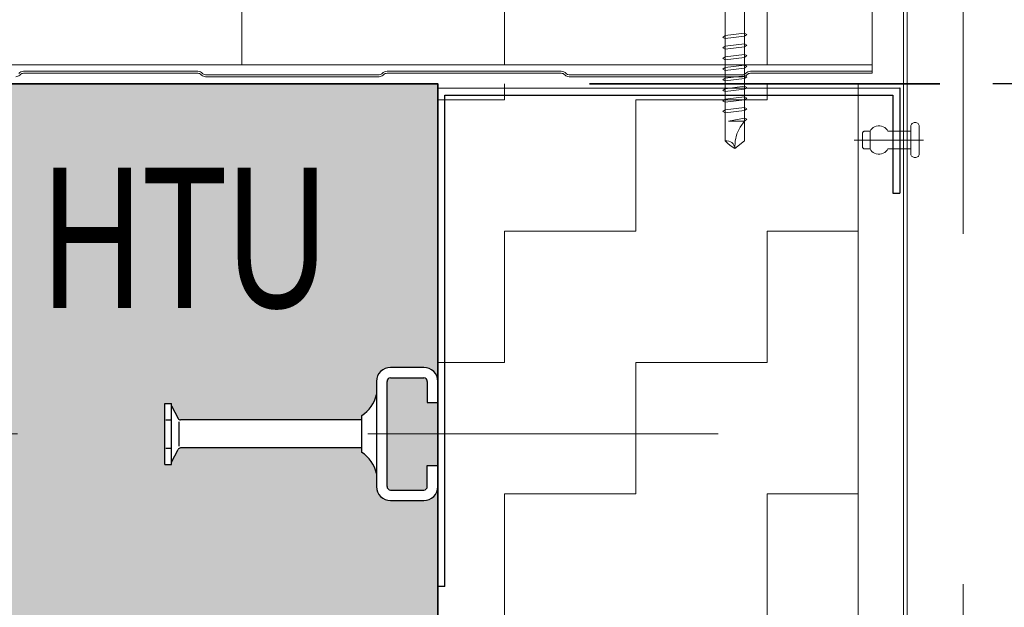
# Model space of a CAD drawing. Header units: metres. Extents: x 1314 to 1415, y -87 to -52.
# Tile 479 of 656: x 1403.787 to 1404.068, y -73.645 to -73.477. Entities that reach past the tile are written whole.
import ezdxf

# ---------------------------------------------------------------- set-up
doc = ezdxf.new("R2010")
doc.units = ezdxf.units.M
doc.header["$PDMODE"] = 65
for name, pattern in [('AUSGEZOGEN', [0]), ('GETRENNT2_S10', [0.045, 0.02, -0.01, 0, -0.005, 0, -0.01]), ('PUNKT2_S9', [0.0015, 0, -0.0015]), ('STRICHPUNKT2_S5', [0.49999999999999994, 0.35, -0.05, 0.05, -0.05])]:
    doc.linetypes.add(name, pattern=pattern)
doc.layers.add('XR$9$_42143', color=7, linetype='Continuous')
doc.layers.add('XR$9$_42154', color=7, linetype='Continuous')
for name, color, linetype, lineweight in [('XR$9$Achsen', 4, 'AUSGEZOGEN', 13), ('XR$9$Maßlinie 1_50', 7, 'AUSGEZOGEN', 25), ('XR$9$Muster', 4, 'AUSGEZOGEN', 13), ('XR$9$Möblierung', 4, 'AUSGEZOGEN', 13), ('XR$9$Text 1_100', 3, 'AUSGEZOGEN', 18), ('XR$9$Wand', 1, 'AUSGEZOGEN', 50), ('XR$9$Wand Mauerwerk nt', 7, 'AUSGEZOGEN', 25), ('XR$9$Wand Mauerwerk tr_1', 42, 'AUSGEZOGEN', 18)]:
    doc.layers.add(name, color=color, linetype=linetype, lineweight=lineweight)
doc.styles.add('ARIAL', font='arial.ttf')
doc.dimstyles.new('DIMSTYLE_28', dxfattribs={"dimtxt": 0.04, "dimasz": 0.03, "dimexe": 0, "dimexo": 1e-06, "dimgap": 0.02, "dimtad": 2, "dimdec": 1, "dimlfac": 100, "dimrnd": 0.5, "dimzin": 4, "dimdsep": 46, "dimtxsty": 'ARIAL', "dimblk1": 'ALL_ML_KREIS', "dimblk2": 'ALL_ML_KREIS', "dimsah": 1, "dimcen": 0, "dimse1": 1, "dimse2": 1, "dimclrd": 7, "dimclre": 7, "dimclrt": 7, "dimadec": 0, "dimazin": 0, "dimtfac": 1, "dimtdec": 0, "dimtix": 1, "dimtmove": 2, "dimatfit": 3, "dimfxl": 0, "dimtzin": 0, "dimlwd": 0, "dimlwe": 25, "dimarcsym": 0})
doc.dimstyles.new('DIMSTYLE_29', dxfattribs={"dimtxt": 0.04, "dimasz": 0.03, "dimexe": 0, "dimexo": 1e-06, "dimgap": 0.02, "dimtad": 2, "dimdec": 1, "dimlfac": 100, "dimrnd": 0.5, "dimzin": 4, "dimdsep": 46, "dimtxsty": 'ARIAL', "dimblk1": 'ALL_ML_KREIS', "dimblk2": 'ALL_ML_KREIS', "dimsah": 1, "dimcen": 0, "dimse1": 1, "dimse2": 1, "dimclrd": 7, "dimclre": 7, "dimclrt": 7, "dimadec": 0, "dimazin": 0, "dimtfac": 1, "dimtdec": 0, "dimtix": 1, "dimtmove": 2, "dimatfit": 3, "dimfxl": 0, "dimtvp": 1.2, "dimtzin": 0, "dimlwd": 0, "dimlwe": 25, "dimarcsym": 0})
pattern_1 = [(90.00000000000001, (-0.07500000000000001, 0.07499999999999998), (-0.03750000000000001, 0.03749999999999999), [0.0375, -0.0375]), (180, (-0.07500000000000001, 0.07499999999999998), (-0.03750000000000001, -0.03749999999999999), [0.0375, -0.0375])]

# ---------------------------------------------------------------- blocks, each defined once
blk = doc.blocks.new('COMPLEXOBJECT_62')
at = {"layer": 'XR$9$_42143', "color": 7, "linetype": 'AUSGEZOGEN', "lineweight": 13, "transparency": 33554687}
for p, q in [((1404.039956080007, -73.3256051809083), (1404.039956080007, -73.8926048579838)), ((1404.038957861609, -73.32660711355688), (1404.038957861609, -73.89160653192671))]:
    blk.add_line(p, q, dxfattribs=at)
blk = doc.blocks.new('COMPLEXOBJECT_63')
at = {"color": 7, "linetype": 'AUSGEZOGEN', "lineweight": 25, "transparency": 33554687}
for p, q in [((1403.905967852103, -73.49658483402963), (1404.037871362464, -73.4965828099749)), ((1403.905967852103, -73.63889210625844), (1403.905967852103, -73.49658483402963)), ((1404.037871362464, -73.4965828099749), (1404.037871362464, -73.52658308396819)), ((1403.907964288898, -73.49858509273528), (1404.035871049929, -73.49858306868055)), ((1403.907964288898, -73.63889210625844), (1403.907964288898, -73.49858509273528)), ((1404.035871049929, -73.49858306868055), (1404.035871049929, -73.52658308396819)), ((1404.035871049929, -73.52658308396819), (1404.037871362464, -73.52658308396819)), ((1403.907964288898, -73.63889210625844), (1403.905967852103, -73.63889210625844))]:
    blk.add_line(p, q, dxfattribs=at)
at = {"color": 7, "linetype": 'AUSGEZOGEN', "lineweight": 18, "transparency": 33554687}
for p, q in [((1403.905967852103, -73.62536663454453), (1403.905967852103, -73.56536608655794)), ((1403.905967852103, -73.56536608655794), (1403.905967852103, -73.62536663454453))]:
    blk.add_line(p, q, dxfattribs=at)
at = {"transparency": 33554687}
for p, q in [((1403.905967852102, -73.58036920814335), (1403.905967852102, -73.58636920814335)), ((1403.905967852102, -73.61036920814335), (1403.905967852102, -73.60436920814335))]:
    blk.add_line(p, q, dxfattribs=at)
blk = doc.blocks.new('ALL_ML_KREIS')
at = {"color": 0, "linetype": 'ByBlock', "lineweight": -2}
for p, q in [((0, -0.5), (0, 0.5)), ((-1, 0), (0.5, 0))]:
    blk.add_line(p, q, dxfattribs=at)
blk.add_circle((0, 0), 0.15, dxfattribs=at)
blk = doc.blocks.new('*D608')
at = {"layer": 'DEFPOINTS', "color": 7, "linetype": 'AUSGEZOGEN', "lineweight": 25, "transparency": 33554687}
for p in [(1403.205967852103, -73.23214456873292), (1403.905967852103, -73.54836920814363), (1403.205967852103, -73.78836920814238)]:
    blk.add_point(p, dxfattribs=at)
at = {"layer": 'XR$9$Maßlinie 1_50', "color": 7, "linetype": 'AUSGEZOGEN', "lineweight": -2, "transparency": 33554687}
blk.add_line((1403.205967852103, -73.23214456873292), (1403.905967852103, -73.23214456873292), dxfattribs=at)
at = {"layer": 'XR$9$Maßlinie 1_50', "color": 7, "linetype": 'AUSGEZOGEN', "lineweight": 25, "transparency": 33554687, "xscale": 0.03, "yscale": 0.03, "zscale": 0.03, "rotation": 180}
blk.add_blockref('ALL_ML_KREIS', (1403.205967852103, -73.23214456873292), dxfattribs=at)
at = {"layer": 'XR$9$Maßlinie 1_50', "color": 7, "linetype": 'AUSGEZOGEN', "lineweight": 25, "transparency": 33554687, "xscale": 0.03, "yscale": 0.03, "zscale": 0.03}
blk.add_blockref('ALL_ML_KREIS', (1403.905967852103, -73.23214456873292), dxfattribs=at)
at = {"layer": 'XR$9$Maßlinie 1_50', "color": 7, "linetype": 'AUSGEZOGEN', "lineweight": 25, "transparency": 33554687, "insert": (1403.554227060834, -73.20146244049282), "char_height": 0.04, "width": 0.16, "attachment_point": 5, "style": 'ARIAL'}
blk.add_mtext('\\A1;{\\A1;{70\\H0.026400;\\S^ ;}}', dxfattribs=at)
blk = doc.blocks.new('*D609')
at = {"layer": 'DEFPOINTS', "color": 7, "linetype": 'AUSGEZOGEN', "lineweight": 25, "transparency": 33554687}
for p in [(1403.905967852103, -73.23214456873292), (1404.029956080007, -73.4401409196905), (1403.905967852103, -73.54836920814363)]:
    blk.add_point(p, dxfattribs=at)
at = {"layer": 'XR$9$Maßlinie 1_50', "color": 7, "linetype": 'AUSGEZOGEN', "lineweight": -2, "transparency": 33554687}
blk.add_line((1403.905967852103, -73.23214456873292), (1404.029956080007, -73.23214456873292), dxfattribs=at)
at = {"layer": 'XR$9$Maßlinie 1_50', "color": 7, "linetype": 'AUSGEZOGEN', "lineweight": 25, "transparency": 33554687, "xscale": 0.03, "yscale": 0.03, "zscale": 0.03, "rotation": 180}
blk.add_blockref('ALL_ML_KREIS', (1403.905967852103, -73.23214456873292), dxfattribs=at)
at = {"layer": 'XR$9$Maßlinie 1_50', "color": 7, "linetype": 'AUSGEZOGEN', "lineweight": 25, "transparency": 33554687, "xscale": 0.03, "yscale": 0.03, "zscale": 0.03}
blk.add_blockref('ALL_ML_KREIS', (1404.029956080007, -73.23214456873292), dxfattribs=at)
at = {"layer": 'XR$9$Maßlinie 1_50', "color": 7, "linetype": 'AUSGEZOGEN', "lineweight": 25, "transparency": 33554687, "insert": (1403.984232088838, -73.20214456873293), "char_height": 0.04, "width": 0.16, "attachment_point": 5, "style": 'ARIAL'}
blk.add_mtext('\\A1;{\\A1;{12\\H0.026400;\\S5^ ;}}', dxfattribs=at)
blk = doc.blocks.new('*D610')
at = {"layer": 'DEFPOINTS', "color": 7, "linetype": 'AUSGEZOGEN', "lineweight": 25, "transparency": 33554687}
for p in [(1404.029956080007, -73.49536920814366), (1404.194777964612, -73.89536920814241), (1404.297188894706, -73.89536920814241)]:
    blk.add_point(p, dxfattribs=at)
at = {"layer": 'XR$9$Maßlinie 1_50', "color": 7, "linetype": 'AUSGEZOGEN', "lineweight": -2, "transparency": 33554687}
blk.add_line((1404.297188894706, -73.89536920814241), (1404.297188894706, -73.49536920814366), dxfattribs=at)
at = {"layer": 'XR$9$Maßlinie 1_50', "color": 7, "linetype": 'AUSGEZOGEN', "lineweight": 25, "transparency": 33554687, "xscale": 0.03, "yscale": 0.03, "zscale": 0.03}
for p, rotation in [((1404.297188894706, -73.49536920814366), 90), ((1404.297188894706, -73.89536920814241), 270)]:
    blk.add_blockref('ALL_ML_KREIS', p, dxfattribs=dict(at, rotation=rotation))
at = {"layer": 'XR$9$Maßlinie 1_50', "color": 7, "linetype": 'AUSGEZOGEN', "lineweight": 25, "transparency": 33554687, "insert": (1404.266506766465, -73.69710999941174), "char_height": 0.04, "width": 0.16, "attachment_point": 5, "rotation": 90, "style": 'ARIAL'}
blk.add_mtext('\\A1;{\\A1;{40\\H0.026400;\\S^ ;}}', dxfattribs=at)
blk = doc.blocks.new('*D611')
at = {"layer": 'DEFPOINTS', "color": 7, "linetype": 'AUSGEZOGEN', "lineweight": 25, "transparency": 33554687}
for p in [(1403.911422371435, -73.34536920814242), (1404.029956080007, -73.49536920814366), (1404.297188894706, -73.49536920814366)]:
    blk.add_point(p, dxfattribs=at)
at = {"layer": 'XR$9$Maßlinie 1_50', "color": 7, "linetype": 'AUSGEZOGEN', "lineweight": -2, "transparency": 33554687}
blk.add_line((1404.297188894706, -73.49536920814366), (1404.297188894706, -73.34536920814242), dxfattribs=at)
at = {"layer": 'XR$9$Maßlinie 1_50', "color": 7, "linetype": 'AUSGEZOGEN', "lineweight": 25, "transparency": 33554687, "xscale": 0.03, "yscale": 0.03, "zscale": 0.03}
for p, rotation in [((1404.297188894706, -73.34536920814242), 90), ((1404.297188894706, -73.49536920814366), 270)]:
    blk.add_blockref('ALL_ML_KREIS', p, dxfattribs=dict(at, rotation=rotation))
at = {"layer": 'XR$9$Maßlinie 1_50', "color": 7, "linetype": 'AUSGEZOGEN', "lineweight": 25, "transparency": 33554687, "insert": (1404.266506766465, -73.42232828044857), "char_height": 0.04, "width": 0.16, "attachment_point": 5, "rotation": 90, "style": 'ARIAL'}
blk.add_mtext('\\A1;{\\A1;{15\\H0.026400;\\S^ ;}}', dxfattribs=at)
blk = doc.blocks.new('*D628')
at = {"layer": 'DEFPOINTS', "color": 7, "linetype": 'AUSGEZOGEN', "lineweight": 25, "transparency": 33554687}
for p in [(1403.205967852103, -73.11664860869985), (1403.905967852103, -73.54836920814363), (1403.205967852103, -73.82481079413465)]:
    blk.add_point(p, dxfattribs=at)
at = {"layer": 'XR$9$Maßlinie 1_50', "color": 7, "linetype": 'AUSGEZOGEN', "lineweight": -2, "transparency": 33554687}
blk.add_line((1403.205967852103, -73.11664860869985), (1403.905967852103, -73.11664860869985), dxfattribs=at)
at = {"layer": 'XR$9$Maßlinie 1_50', "color": 7, "linetype": 'AUSGEZOGEN', "lineweight": 25, "transparency": 33554687, "xscale": 0.03, "yscale": 0.03, "zscale": 0.03, "rotation": 180}
blk.add_blockref('ALL_ML_KREIS', (1403.205967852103, -73.11664860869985), dxfattribs=at)
at = {"layer": 'XR$9$Maßlinie 1_50', "color": 7, "linetype": 'AUSGEZOGEN', "lineweight": 25, "transparency": 33554687, "xscale": 0.03, "yscale": 0.03, "zscale": 0.03}
blk.add_blockref('ALL_ML_KREIS', (1403.905967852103, -73.11664860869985), dxfattribs=at)
at = {"layer": 'XR$9$Maßlinie 1_50', "color": 7, "linetype": 'AUSGEZOGEN', "lineweight": 25, "transparency": 33554687, "insert": (1403.554227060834, -73.08596648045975), "char_height": 0.04, "width": 0.16, "attachment_point": 5, "style": 'ARIAL'}
blk.add_mtext('\\A1;{\\A1;{70\\H0.026400;\\S^ ;}}', dxfattribs=at)
blk = doc.blocks.new('*D629')
at = {"layer": 'DEFPOINTS', "color": 7, "linetype": 'AUSGEZOGEN', "lineweight": 25, "transparency": 33554687}
for p in [(1403.905967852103, -73.11664860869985), (1403.905967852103, -73.54836920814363), (1404.029956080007, -73.77836920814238)]:
    blk.add_point(p, dxfattribs=at)
at = {"layer": 'XR$9$Maßlinie 1_50', "color": 7, "linetype": 'AUSGEZOGEN', "lineweight": -2, "transparency": 33554687}
blk.add_line((1403.905967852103, -73.11664860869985), (1404.029956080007, -73.11664860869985), dxfattribs=at)
at = {"layer": 'XR$9$Maßlinie 1_50', "color": 7, "linetype": 'AUSGEZOGEN', "lineweight": 25, "transparency": 33554687, "xscale": 0.03, "yscale": 0.03, "zscale": 0.03, "rotation": 180}
blk.add_blockref('ALL_ML_KREIS', (1403.905967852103, -73.11664860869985), dxfattribs=at)
at = {"layer": 'XR$9$Maßlinie 1_50', "color": 7, "linetype": 'AUSGEZOGEN', "lineweight": 25, "transparency": 33554687, "xscale": 0.03, "yscale": 0.03, "zscale": 0.03}
blk.add_blockref('ALL_ML_KREIS', (1404.029956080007, -73.11664860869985), dxfattribs=at)
at = {"layer": 'XR$9$Maßlinie 1_50', "color": 7, "linetype": 'AUSGEZOGEN', "lineweight": 25, "transparency": 33554687, "insert": (1403.984232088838, -73.08664860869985), "char_height": 0.04, "width": 0.16, "attachment_point": 5, "style": 'ARIAL'}
blk.add_mtext('\\A1;{\\A1;{12\\H0.026400;\\S5^ ;}}', dxfattribs=at)
blk = doc.blocks.new('*D630')
at = {"layer": 'DEFPOINTS', "color": 7, "linetype": 'AUSGEZOGEN', "lineweight": 25, "transparency": 33554687}
for p in [(1404.029956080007, -73.11664860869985), (1404.029956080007, -73.77836920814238), (1404.055967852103, -73.90131665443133)]:
    blk.add_point(p, dxfattribs=at)
at = {"layer": 'XR$9$Maßlinie 1_50', "color": 7, "linetype": 'AUSGEZOGEN', "lineweight": -2, "transparency": 33554687}
blk.add_line((1404.029956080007, -73.11664860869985), (1404.055967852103, -73.11664860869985), dxfattribs=at)
at = {"layer": 'XR$9$Maßlinie 1_50', "color": 7, "linetype": 'AUSGEZOGEN', "lineweight": 25, "transparency": 33554687, "xscale": 0.03, "yscale": 0.03, "zscale": 0.03, "rotation": 180}
blk.add_blockref('ALL_ML_KREIS', (1404.029956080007, -73.11664860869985), dxfattribs=at)
at = {"layer": 'XR$9$Maßlinie 1_50', "color": 7, "linetype": 'AUSGEZOGEN', "lineweight": 25, "transparency": 33554687, "xscale": 0.03, "yscale": 0.03, "zscale": 0.03}
blk.add_blockref('ALL_ML_KREIS', (1404.055967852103, -73.11664860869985), dxfattribs=at)
at = {"layer": 'XR$9$Maßlinie 1_50', "color": 7, "linetype": 'AUSGEZOGEN', "lineweight": 25, "transparency": 33554687, "insert": (1404.060770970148, -73.07164860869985), "char_height": 0.04, "width": 0.12, "attachment_point": 5, "style": 'ARIAL'}
blk.add_mtext('\\A1;{\\A1;{2\\H0.026400;\\S5^ ;}}', dxfattribs=at)
blk = doc.blocks.new('*D683')
at = {"layer": 'DEFPOINTS', "color": 7, "linetype": 'AUSGEZOGEN', "lineweight": 25, "transparency": 33554687}
for p in [(1401.696456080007, -73.49536920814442), (1401.697467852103, -73.89536920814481), (1404.079384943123, -73.89536920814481)]:
    blk.add_point(p, dxfattribs=at)
at = {"layer": 'XR$9$Maßlinie 1_50', "color": 7, "linetype": 'AUSGEZOGEN', "lineweight": -2, "transparency": 33554687}
blk.add_line((1404.079384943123, -73.89536920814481), (1404.079384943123, -73.49536920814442), dxfattribs=at)
at = {"layer": 'XR$9$Maßlinie 1_50', "color": 7, "linetype": 'AUSGEZOGEN', "lineweight": 25, "transparency": 33554687, "xscale": 0.03, "yscale": 0.03, "zscale": 0.03}
for p, rotation in [((1404.079384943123, -73.49536920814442), 90), ((1404.079384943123, -73.89536920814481), 270)]:
    blk.add_blockref('ALL_ML_KREIS', p, dxfattribs=dict(at, rotation=rotation))
at = {"layer": 'XR$9$Maßlinie 1_50', "color": 7, "linetype": 'AUSGEZOGEN', "lineweight": 25, "transparency": 33554687, "insert": (1404.048702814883, -73.69710999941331), "char_height": 0.04, "width": 0.16, "attachment_point": 5, "rotation": 90, "style": 'ARIAL'}
blk.add_mtext('\\A1;{\\A1;{40\\H0.026400;\\S^ ;}}', dxfattribs=at)

msp = doc.modelspace()

# ---------------------------------------------------------------- hatches: boundary and pattern name
at = {"layer": 'XR$9$Muster', "linetype": 'AUSGEZOGEN', "lineweight": 13, "transparency": 33554687}
h = msp.add_hatch(dxfattribs=at)
h.set_pattern_fill('MUSTER', color=4, scale=0.0375, angle=90.00000000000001, style=0, pattern_type=2)
h.set_pattern_definition(pattern_1)
h.paths.add_polyline_path([(1404.029956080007, -73.34851766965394), (1403.081979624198, -73.34851766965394), (1403.081979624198, -73.48992635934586), (1404.029956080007, -73.48992635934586)], flags=0)
h = msp.add_hatch(dxfattribs=at)
h.set_pattern_fill('MUSTER', color=4, scale=0.0375, angle=90.00000000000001, style=0, pattern_type=2)
h.set_pattern_definition(pattern_1)
h.paths.add_polyline_path([(1403.905967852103, -73.77491027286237), (1403.906979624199, -73.77538784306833), (1403.910479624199, -73.77538784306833), (1403.912161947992, -73.77560932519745), (1403.913729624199, -73.77625867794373), (1403.915075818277, -73.77729164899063), (1403.916108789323, -73.77863784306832), (1403.91675814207, -73.78020551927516), (1403.916979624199, -73.78188784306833), (1403.916979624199, -73.87236920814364), (1403.917074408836, -73.87393618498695), (1403.917357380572, -73.87548031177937), (1403.917824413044, -73.87697907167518), (1403.918468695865, -73.8784106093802), (1403.919280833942, -73.87975404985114), (1403.920248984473, -73.88098980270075), (1403.921359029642, -73.88209984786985), (1403.922594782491, -73.88306799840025), (1403.923938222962, -73.88388013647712), (1403.925369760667, -73.88452441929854), (1403.926868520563, -73.88499145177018), (1403.928412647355, -73.8852744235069), (1403.929979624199, -73.88536920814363), (1403.984103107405, -73.88536920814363), (1403.989275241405, -73.88421909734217), (1403.989275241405, -73.86941954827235), (1403.991795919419, -73.8637248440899), (1403.992591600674, -73.86557289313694), (1403.993668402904, -73.86807387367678), (1403.994247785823, -73.86941954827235), (1403.994247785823, -73.88536920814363), (1404.0259678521, -73.88536920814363), (1404.0259678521, -73.49536920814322), (1403.905967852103, -73.49536920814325)], flags=0)
at = {"layer": 'XR$9$Möblierung', "linetype": 'AUSGEZOGEN', "lineweight": 13, "transparency": 33554687}
for points in [[(1403.829967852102, -73.58736920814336), (1403.831843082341, -73.59094107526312), (1403.832067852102, -73.59107693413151), (1403.832067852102, -73.59136920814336), (1403.884267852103, -73.59136920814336), (1403.884267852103, -73.5901192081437), (1403.885451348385, -73.58920043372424), (1403.886484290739, -73.58811515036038), (1403.887343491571, -73.58688772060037), (1403.888467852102, -73.58462266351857), (1403.888467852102, -73.58036920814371), (1403.888663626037, -73.5791331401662), (1403.889231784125, -73.57801806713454), (1403.890116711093, -73.57713314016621), (1403.891231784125, -73.57656498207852), (1403.892467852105, -73.57636920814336), (1403.9019678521, -73.57636920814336), (1403.90320392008, -73.57656498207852), (1403.904318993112, -73.57713314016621), (1403.90520392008, -73.57801806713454), (1403.905772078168, -73.5791331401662), (1403.905967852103, -73.58036920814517), (1403.905967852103, -73.49536920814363), (1403.670967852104, -73.4953692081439), (1403.664967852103, -73.49536920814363), (1403.646967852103, -73.4953692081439), (1403.205967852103, -73.49536920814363), (1403.205967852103, -73.58036920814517), (1403.206163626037, -73.5791331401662), (1403.206731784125, -73.57801806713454), (1403.207616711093, -73.57713314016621), (1403.208731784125, -73.57656498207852), (1403.209967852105, -73.57636920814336), (1403.2194678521, -73.57636920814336), (1403.22070392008, -73.57656498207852), (1403.221818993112, -73.57713314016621), (1403.22270392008, -73.57801806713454), (1403.223272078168, -73.5791331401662), (1403.223467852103, -73.58036920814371), (1403.223467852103, -73.58462266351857), (1403.224592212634, -73.58688772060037), (1403.225451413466, -73.58811515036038), (1403.22648435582, -73.58920043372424), (1403.227667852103, -73.5901192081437), (1403.227667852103, -73.59136920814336), (1403.279867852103, -73.59136920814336), (1403.279867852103, -73.59107693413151), (1403.280092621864, -73.59094107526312), (1403.281967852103, -73.58736920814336), (1403.281967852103, -73.58664211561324), (1403.283867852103, -73.58664211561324), (1403.283867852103, -73.60409630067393), (1403.281967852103, -73.60409630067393), (1403.281967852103, -73.60336920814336), (1403.280092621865, -73.59979734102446), (1403.279867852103, -73.59966148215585), (1403.279867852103, -73.59936920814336), (1403.227667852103, -73.59936920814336), (1403.227667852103, -73.60061920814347), (1403.22648435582, -73.60153798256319), (1403.225451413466, -73.60262326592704), (1403.224592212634, -73.60385069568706), (1403.223467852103, -73.60611575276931), (1403.223467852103, -73.61036920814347), (1403.223272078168, -73.61160527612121), (1403.22270392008, -73.61272034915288), (1403.221818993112, -73.6136052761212), (1403.22070392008, -73.6141734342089), (1403.219467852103, -73.61436920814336), (1403.209967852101, -73.61436920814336), (1403.208731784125, -73.6141734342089), (1403.207616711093, -73.6136052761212), (1403.206731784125, -73.61272034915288), (1403.206163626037, -73.61160527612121), (1403.205967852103, -73.61036920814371), (1403.205967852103, -73.80036920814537), (1403.206163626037, -73.79913314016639), (1403.206731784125, -73.79801806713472), (1403.207616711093, -73.7971331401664), (1403.208731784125, -73.7965649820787), (1403.209967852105, -73.79636920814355), (1403.2194678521, -73.79636920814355), (1403.22070392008, -73.7965649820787), (1403.221818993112, -73.7971331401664), (1403.22270392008, -73.79801806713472), (1403.223272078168, -73.79913314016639), (1403.223467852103, -73.80036920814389), (1403.223467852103, -73.80462266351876), (1403.224592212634, -73.80688772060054), (1403.225451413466, -73.80811515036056), (1403.22648435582, -73.80920043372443), (1403.227667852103, -73.81011920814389), (1403.227667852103, -73.81136920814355), (1403.279867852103, -73.81136920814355), (1403.279867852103, -73.81107693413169), (1403.280092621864, -73.81094107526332), (1403.281967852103, -73.80736920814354), (1403.281967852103, -73.80664211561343), (1403.283867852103, -73.80664211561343), (1403.283867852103, -73.82409630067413), (1403.281967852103, -73.82409630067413), (1403.281967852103, -73.82336920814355), (1403.280092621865, -73.81979734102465), (1403.279867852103, -73.81966148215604), (1403.279867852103, -73.81936920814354), (1403.227667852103, -73.81936920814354), (1403.227667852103, -73.82061920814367), (1403.22648435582, -73.82153798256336), (1403.225451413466, -73.82262326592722), (1403.224592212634, -73.82385069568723), (1403.223467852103, -73.82611575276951), (1403.223467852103, -73.83036920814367), (1403.223272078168, -73.8316052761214), (1403.22270392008, -73.83272034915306), (1403.221818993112, -73.83360527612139), (1403.22070392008, -73.83417343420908), (1403.219467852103, -73.83436920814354), (1403.209967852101, -73.83436920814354), (1403.208731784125, -73.83417343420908), (1403.207616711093, -73.83360527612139), (1403.206731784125, -73.83272034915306), (1403.206163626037, -73.8316052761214), (1403.205967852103, -73.83036920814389), (1403.205967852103, -73.89536920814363), (1403.905967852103, -73.89536920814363), (1403.905967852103, -73.83036920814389), (1403.905772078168, -73.8316052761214), (1403.90520392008, -73.83272034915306), (1403.904318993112, -73.83360527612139), (1403.90320392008, -73.83417343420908), (1403.901967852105, -73.83436920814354), (1403.892467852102, -73.83436920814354), (1403.891231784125, -73.83417343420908), (1403.890116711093, -73.83360527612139), (1403.889231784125, -73.83272034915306), (1403.888663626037, -73.8316052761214), (1403.888467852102, -73.83036920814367), (1403.888467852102, -73.82611575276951), (1403.887343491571, -73.82385069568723), (1403.886484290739, -73.82262326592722), (1403.885451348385, -73.82153798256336), (1403.884267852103, -73.82061920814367), (1403.884267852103, -73.81936920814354), (1403.832067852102, -73.81936920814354), (1403.832067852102, -73.81966148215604), (1403.83184308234, -73.81979734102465), (1403.829967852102, -73.82336920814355), (1403.829967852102, -73.82409630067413), (1403.828067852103, -73.82409630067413), (1403.828067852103, -73.80664211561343), (1403.829967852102, -73.80664211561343), (1403.829967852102, -73.80736920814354), (1403.831843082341, -73.81094107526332), (1403.832067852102, -73.81107693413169), (1403.832067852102, -73.81136920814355), (1403.884267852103, -73.81136920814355), (1403.884267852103, -73.81011920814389), (1403.885451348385, -73.80920043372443), (1403.886484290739, -73.80811515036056), (1403.887343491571, -73.80688772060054), (1403.888467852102, -73.80462266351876), (1403.888467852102, -73.80036920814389), (1403.888663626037, -73.79913314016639), (1403.889231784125, -73.79801806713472), (1403.890116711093, -73.7971331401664), (1403.891231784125, -73.7965649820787), (1403.892467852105, -73.79636920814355), (1403.9019678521, -73.79636920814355), (1403.90320392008, -73.7965649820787), (1403.904318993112, -73.7971331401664), (1403.90520392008, -73.79801806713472), (1403.905772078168, -73.79913314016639), (1403.905967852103, -73.80036920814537), (1403.905967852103, -73.61036920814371), (1403.905772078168, -73.61160527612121), (1403.90520392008, -73.61272034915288), (1403.904318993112, -73.6136052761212), (1403.90320392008, -73.6141734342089), (1403.901967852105, -73.61436920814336), (1403.892467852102, -73.61436920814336), (1403.891231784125, -73.6141734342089), (1403.890116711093, -73.6136052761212), (1403.889231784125, -73.61272034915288), (1403.888663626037, -73.61160527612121), (1403.888467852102, -73.61036920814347), (1403.888467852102, -73.60611575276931), (1403.887343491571, -73.60385069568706), (1403.886484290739, -73.60262326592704), (1403.885451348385, -73.60153798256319), (1403.884267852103, -73.60061920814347), (1403.884267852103, -73.59936920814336), (1403.832067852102, -73.59936920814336), (1403.832067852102, -73.59966148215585), (1403.83184308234, -73.59979734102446), (1403.829967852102, -73.60336920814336), (1403.829967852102, -73.60409630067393), (1403.828067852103, -73.60409630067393), (1403.828067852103, -73.58664211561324), (1403.829967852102, -73.58664211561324)], [(1403.905967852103, -73.58636920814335), (1403.902967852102, -73.58636920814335), (1403.902967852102, -73.58036920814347), (1403.901967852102, -73.57936920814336), (1403.892467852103, -73.57936920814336), (1403.891467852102, -73.58036920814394), (1403.891467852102, -73.61036920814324), (1403.892467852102, -73.61136920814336), (1403.901967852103, -73.61136920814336), (1403.902967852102, -73.61036920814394), (1403.902967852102, -73.60436920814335), (1403.905967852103, -73.60436920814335)]]:
    msp.add_hatch(color=8, dxfattribs=at).paths.add_polyline_path(points)

# ---------------------------------------------------------------- linework, layer by layer
at = {"color": 7, "linetype": 'AUSGEZOGEN', "lineweight": 13, "transparency": 33554687}
for p, q in [((1403.988019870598, -73.5116288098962), (1403.988019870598, -73.35692137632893)), ((1403.993516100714, -73.35927793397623), (1403.993516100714, -73.5116288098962)), ((1403.988019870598, -73.4816285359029), (1403.993516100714, -73.48094414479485)), ((1403.993516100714, -73.48094414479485), (1403.994232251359, -73.48127578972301)), ((1403.987303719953, -73.4821224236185), (1403.988019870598, -73.4816285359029)), ((1403.988019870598, -73.48245051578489), (1403.987303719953, -73.4821224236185)), ((1403.993516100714, -73.48178022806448), (1403.988019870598, -73.48245051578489)), ((1403.988019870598, -73.48465182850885), (1403.988019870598, -73.48245051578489)), ((1403.994232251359, -73.48127578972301), (1403.993516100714, -73.48178022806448)), ((1403.993516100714, -73.48177672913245), (1403.993516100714, -73.48397804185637)), ((1403.987303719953, -73.48515282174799), (1403.988019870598, -73.48465893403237)), ((1403.988019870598, -73.48548441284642), (1403.987303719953, -73.48515282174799)), ((1403.988019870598, -73.48465893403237), (1403.993516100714, -73.48397454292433)), ((1403.993516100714, -73.48481062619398), (1403.988019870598, -73.48548441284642)), ((1403.988019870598, -73.48768222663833), (1403.988019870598, -73.48548441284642)), ((1403.993516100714, -73.48397454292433), (1403.994232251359, -73.48430613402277)), ((1403.994232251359, -73.48430613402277), (1403.993516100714, -73.48481062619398)), ((1403.993516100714, -73.4848070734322), (1403.993516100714, -73.48700843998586)), ((1403.987303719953, -73.48818316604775), (1403.988019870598, -73.48768927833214)), ((1403.988019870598, -73.48851475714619), (1403.987303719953, -73.48818316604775)), ((1403.988019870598, -73.48768927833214), (1403.993516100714, -73.48700843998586)), ((1403.993516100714, -73.48784452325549), (1403.988019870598, -73.48851475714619)), ((1403.988019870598, -73.49071257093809), (1403.988019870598, -73.48851475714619)), ((1403.993516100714, -73.48700843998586), (1403.994232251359, -73.48733647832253)), ((1403.994232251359, -73.48733647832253), (1403.993516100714, -73.48784452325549)), ((1403.993516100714, -73.48784097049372), (1403.993516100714, -73.49003878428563)), ((1403.987303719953, -73.49121706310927), (1403.988019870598, -73.4907196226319)), ((1403.988019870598, -73.49154515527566), (1403.987303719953, -73.49121706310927)), ((1403.988019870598, -73.4907196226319), (1403.993516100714, -73.49003878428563)), ((1403.993516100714, -73.49087486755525), (1403.988019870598, -73.49154515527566)), ((1403.993516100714, -73.49003878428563), (1403.994232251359, -73.49037037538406)), ((1403.994232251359, -73.49037037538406), (1403.993516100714, -73.49087486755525)), ((1403.987303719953, -73.49424390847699), (1403.988019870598, -73.49375002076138)), ((1403.988019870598, -73.49457549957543), (1403.987303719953, -73.49424390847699)), ((1403.988019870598, -73.49375002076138), (1403.993516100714, -73.49306912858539)), ((1403.993516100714, -73.49390521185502), (1403.988019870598, -73.49457549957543)), ((1403.988019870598, -73.4967768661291), (1403.988019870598, -73.49457549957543)), ((1403.993516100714, -73.49306912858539), (1403.994232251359, -73.49339722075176)), ((1403.994232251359, -73.49339722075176), (1403.993516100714, -73.49390521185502)), ((1403.993516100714, -73.49389816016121), (1403.993516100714, -73.49609952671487)), ((1403.987303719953, -73.49727780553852), (1403.988019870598, -73.49678036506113)), ((1403.988019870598, -73.49760589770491), (1403.987303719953, -73.49727780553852)), ((1403.988019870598, -73.49678036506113), (1403.993516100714, -73.49609952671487)), ((1403.993516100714, -73.49693560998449), (1403.988019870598, -73.49760589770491)), ((1403.988019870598, -73.49980721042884), (1403.988019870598, -73.49760589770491)), ((1403.993516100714, -73.49609952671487), (1403.994232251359, -73.49642761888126)), ((1403.994232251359, -73.49642761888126), (1403.993516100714, -73.49693560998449)), ((1403.993516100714, -73.49693205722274), (1403.993516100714, -73.49912987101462)), ((1403.987303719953, -73.50030814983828), (1403.988019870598, -73.49981426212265)), ((1403.988019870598, -73.50063624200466), (1403.987303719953, -73.50030814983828)), ((1403.988019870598, -73.49981426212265), (1403.993516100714, -73.49912987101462)), ((1403.993516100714, -73.49996595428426), (1403.988019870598, -73.50063624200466)), ((1403.988019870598, -73.50283760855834), (1403.988019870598, -73.50063624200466)), ((1403.993516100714, -73.49912987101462), (1403.994232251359, -73.49946151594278)), ((1403.994232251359, -73.49946151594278), (1403.993516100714, -73.49996595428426)), ((1403.993516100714, -73.4999624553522), (1403.993516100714, -73.50216376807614)), ((1403.987303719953, -73.50333854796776), (1403.988019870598, -73.50284466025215)), ((1403.988019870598, -73.50367013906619), (1403.987303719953, -73.50333854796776)), ((1403.988019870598, -73.50284466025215), (1403.993516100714, -73.50216026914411)), ((1403.993516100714, -73.50299635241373), (1403.988019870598, -73.50367013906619)), ((1403.993516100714, -73.50216026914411), (1403.994232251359, -73.50249186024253)), ((1403.994232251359, -73.50249186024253), (1403.993516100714, -73.50299635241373)), ((1403.993516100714, -73.50299279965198), (1403.993516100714, -73.50519416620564)), ((1403.988940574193, -73.50602319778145), (1403.993516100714, -73.50519416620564)), ((1403.993516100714, -73.50602319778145), (1403.988940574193, -73.50602319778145)), ((1403.992271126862, -73.50775177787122), (1403.993516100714, -73.50603024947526)), ((1403.993516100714, -73.50519416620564), (1403.994232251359, -73.5055222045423)), ((1403.994232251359, -73.5055222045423), (1403.993516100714, -73.50602319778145)), ((1403.991371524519, -73.509681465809), (1403.992271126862, -73.50775177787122)), ((1404.027326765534, -73.50916997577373), (1404.027269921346, -73.50925464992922)), ((1404.027400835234, -73.50909235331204), (1404.027326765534, -73.50916997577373)), ((1404.027492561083, -73.50903238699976), (1404.027400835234, -73.50909235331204)), ((1404.02759462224, -73.50898652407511), (1404.027492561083, -73.50903238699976)), ((1404.027707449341, -73.50895476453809), (1404.02759462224, -73.50898652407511)), ((1404.027824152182, -73.50894771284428), (1404.027707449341, -73.50895476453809)), ((1404.027824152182, -73.50894771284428), (1404.029383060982, -73.50894771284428)), ((1404.02958804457, -73.50855610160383), (1404.029383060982, -73.50894771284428)), ((1404.029383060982, -73.50894771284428), (1404.029383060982, -73.51394655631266)), ((1404.029877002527, -73.50820335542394), (1404.02958804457, -73.50855610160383)), ((1404.030243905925, -73.50790702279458), (1404.029877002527, -73.50820335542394)), ((1404.030671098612, -73.50767415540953), (1404.030243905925, -73.50790702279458)), ((1404.031146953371, -73.50751191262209), (1404.030671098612, -73.50767415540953)), ((1404.031648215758, -73.50743073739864), (1404.031146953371, -73.50751191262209)), ((1404.032163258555, -73.50743073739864), (1404.031648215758, -73.50743073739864)), ((1404.032664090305, -73.50751191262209), (1404.032163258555, -73.50743073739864)), ((1404.033136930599, -73.50767415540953), (1404.032664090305, -73.50751191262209)), ((1404.033563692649, -73.50790702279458), (1404.033136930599, -73.50767415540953)), ((1404.033930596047, -73.50820685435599), (1404.033563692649, -73.50790702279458)), ((1404.034219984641, -73.50855610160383), (1404.033930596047, -73.50820685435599)), ((1404.034424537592, -73.50894771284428), (1404.034219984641, -73.50855610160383)), ((1404.041028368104, -73.5089512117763), (1404.034424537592, -73.50894771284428)), ((1404.041028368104, -73.5089512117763), (1404.041031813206, -73.50745194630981)), ((1404.041028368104, -73.5089512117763), (1404.041028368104, -73.51395010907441)), ((1404.041053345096, -73.50725439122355), (1404.041031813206, -73.50745194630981)), ((1404.041123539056, -73.50706738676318), (1404.041053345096, -73.50725439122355)), ((1404.041232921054, -73.50689453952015), (1404.041123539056, -73.50706738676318)), ((1404.041381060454, -73.50674284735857), (1404.041232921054, -73.50689453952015)), ((1404.041564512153, -73.50661936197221), (1404.041381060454, -73.50674284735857)), ((1404.041772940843, -73.50652763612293), (1404.041564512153, -73.50661936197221)), ((1404.041998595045, -73.50647122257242), (1404.041772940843, -73.50652763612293)), ((1404.04223157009, -73.50645001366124), (1404.041998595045, -73.50647122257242)), ((1404.042464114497, -73.50647122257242), (1404.04223157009, -73.50645001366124)), ((1404.042690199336, -73.50652763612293), (1404.042464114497, -73.50647122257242)), ((1404.042898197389, -73.50661936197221), (1404.042690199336, -73.50652763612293)), ((1404.043078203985, -73.50674284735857), (1404.042898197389, -73.50661936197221)), ((1404.043229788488, -73.50689453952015), (1404.043078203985, -73.50674284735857)), ((1404.043339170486, -73.50706738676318), (1404.043229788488, -73.50689453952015)), ((1404.043406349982, -73.50725439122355), (1404.043339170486, -73.50706738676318)), ((1404.043430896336, -73.50745194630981), (1404.043406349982, -73.50725439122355)), ((1404.043430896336, -73.50745194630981), (1404.043427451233, -73.51544942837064)), ((1403.988019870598, -73.5116288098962), (1403.98852802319, -73.51163236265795)), ((1403.988827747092, -73.5124931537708), (1403.988019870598, -73.5116288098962)), ((1403.98852802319, -73.51163236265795), (1403.989025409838, -73.51172758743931)), ((1403.989025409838, -73.51172758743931), (1403.989490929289, -73.5119145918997)), ((1403.989490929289, -73.5119145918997), (1403.989702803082, -73.51203802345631)), ((1403.993516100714, -73.5116288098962), (1403.990768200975, -73.51383017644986)), ((1403.990768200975, -73.51383017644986), (1403.990866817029, -73.51172758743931)), ((1403.990866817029, -73.51172758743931), (1403.991371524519, -73.509681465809)), ((1404.044630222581, -73.51145240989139), (1404.024825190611, -73.51144535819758)), ((1404.027235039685, -73.50934987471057), (1404.02722427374, -73.50944509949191)), ((1404.02722427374, -73.51344561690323), (1404.02722427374, -73.50944509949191)), ((1404.027269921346, -73.50925464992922), (1404.027235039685, -73.50934987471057)), ((1403.989748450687, -73.51323045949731), (1403.988827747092, -73.5124931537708)), ((1403.989702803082, -73.51203802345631), (1403.98990391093, -73.51218266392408)), ((1403.990768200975, -73.51383017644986), (1403.989748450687, -73.51323045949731)), ((1403.98990391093, -73.51218266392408), (1403.990087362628, -73.51234496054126)), ((1403.990087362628, -73.51234496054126), (1403.990249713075, -73.5125248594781)), ((1403.990249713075, -73.5125248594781), (1403.990394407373, -73.51271536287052)), ((1403.990394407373, -73.51271536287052), (1403.990517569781, -73.51292352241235)), ((1403.990517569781, -73.51292352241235), (1403.990644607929, -73.51321280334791)), ((1403.990644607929, -73.51321280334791), (1403.990729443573, -73.51351618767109)), ((1403.990729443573, -73.51351618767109), (1403.990768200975, -73.51383017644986)), ((1404.02722427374, -73.51344561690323), (1404.027235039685, -73.51354439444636)), ((1404.027235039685, -73.51354439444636), (1404.027269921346, -73.51363967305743)), ((1404.027269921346, -73.51363967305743), (1404.027322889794, -73.51372434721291)), ((1404.027322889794, -73.51372434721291), (1404.027396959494, -73.51380191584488)), ((1404.027396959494, -73.51380191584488), (1404.027488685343, -73.51386193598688)), ((1404.027488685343, -73.51386193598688), (1404.027591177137, -73.51390779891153)), ((1404.027591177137, -73.51390779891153), (1404.027707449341, -73.51393600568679)), ((1404.027707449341, -73.51393600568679), (1404.027824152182, -73.51394655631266)), ((1404.029383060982, -73.51394655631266), (1404.027824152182, -73.51394655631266)), ((1404.029383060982, -73.51394655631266), (1404.02958416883, -73.5143381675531)), ((1404.02958416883, -73.5143381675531), (1404.029877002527, -73.51469091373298)), ((1404.029877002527, -73.51469091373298), (1404.030243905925, -73.51498730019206)), ((1404.033560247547, -73.5149907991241), (1404.033927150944, -73.51469091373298)), ((1404.033927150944, -73.51469091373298), (1404.034219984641, -73.5143381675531)), ((1404.034219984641, -73.5143381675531), (1404.034421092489, -73.51395010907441)), ((1404.041028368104, -73.51395010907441), (1404.034421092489, -73.51395010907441)), ((1404.041028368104, -73.51544942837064), (1404.041028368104, -73.51395010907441)), ((1404.030243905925, -73.51498730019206), (1404.030671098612, -73.51522361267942)), ((1404.030671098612, -73.51522361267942), (1404.031143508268, -73.51538241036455)), ((1404.031143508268, -73.51538241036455), (1404.031648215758, -73.51546703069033)), ((1404.031648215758, -73.51546703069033), (1404.032159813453, -73.51546703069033)), ((1404.032159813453, -73.51546703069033), (1404.032660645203, -73.51538241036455)), ((1404.032660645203, -73.51538241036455), (1404.033133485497, -73.51522361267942)), ((1404.033133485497, -73.51522361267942), (1404.033560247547, -73.5149907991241)), ((1404.041028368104, -73.51544942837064), (1404.041049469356, -73.51564698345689)), ((1404.041049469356, -73.51564698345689), (1404.041120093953, -73.51583393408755)), ((1404.041120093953, -73.51583393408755), (1404.041229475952, -73.51600678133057)), ((1404.041229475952, -73.51600678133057), (1404.041377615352, -73.51615847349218)), ((1404.041377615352, -73.51615847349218), (1404.041561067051, -73.51628195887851)), ((1404.041561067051, -73.51628195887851), (1404.041769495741, -73.51637368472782)), ((1404.041769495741, -73.51637368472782), (1404.041991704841, -73.51643015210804)), ((1404.041991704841, -73.51643015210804), (1404.042228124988, -73.5164513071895)), ((1404.042228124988, -73.5164513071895), (1404.042460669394, -73.51643015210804)), ((1404.042460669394, -73.51643015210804), (1404.042686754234, -73.51637368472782)), ((1404.042686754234, -73.51637368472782), (1404.042894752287, -73.51628195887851)), ((1404.042894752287, -73.51628195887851), (1404.043074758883, -73.51615847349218)), ((1404.043074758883, -73.51615847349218), (1404.043226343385, -73.51600678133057)), ((1404.043226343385, -73.51600678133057), (1404.043335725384, -73.51583393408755)), ((1404.043335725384, -73.51583393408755), (1404.043406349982, -73.51564698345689)), ((1404.043406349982, -73.51564698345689), (1404.043427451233, -73.51544942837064))]:
    msp.add_line(p, q, dxfattribs=at)
at = {"transparency": 33554687}
for p, q in [((1403.901967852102, -73.57636920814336), (1403.892467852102, -73.57636920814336)), ((1403.892467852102, -73.57936920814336), (1403.901967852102, -73.57936920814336)), ((1403.888467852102, -73.58036920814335), (1403.888467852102, -73.61036920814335)), ((1403.891467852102, -73.61036920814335), (1403.891467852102, -73.58036920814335)), ((1403.902967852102, -73.58036920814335), (1403.902967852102, -73.58636920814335)), ((1403.905967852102, -73.58036920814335), (1403.905967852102, -73.58636920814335)), ((1403.828067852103, -73.60409630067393), (1403.828067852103, -73.58664211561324)), ((1403.828067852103, -73.58664211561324), (1403.829967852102, -73.58664211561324)), ((1403.829967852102, -73.60409630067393), (1403.829967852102, -73.58664211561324)), ((1403.829967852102, -73.58736920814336), (1403.83184308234, -73.5909410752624)), ((1403.902967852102, -73.58636920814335), (1403.905967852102, -73.58636920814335)), ((1403.884267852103, -73.60061920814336), (1403.884267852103, -73.59011920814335)), ((1403.828317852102, -73.59129433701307), (1403.829717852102, -73.59129433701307)), ((1403.832067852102, -73.59189082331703), (1403.832067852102, -73.59884759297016)), ((1403.884267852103, -73.59136920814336), (1403.832551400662, -73.59136920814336)), ((1403.828317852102, -73.59944407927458), (1403.829717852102, -73.59944407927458)), ((1403.829967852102, -73.60336920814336), (1403.83184308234, -73.5997973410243)), ((1403.884267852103, -73.59936920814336), (1403.832551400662, -73.59936920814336)), ((1403.828067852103, -73.60409630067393), (1403.829967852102, -73.60409630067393)), ((1403.902967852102, -73.61036920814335), (1403.902967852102, -73.60436920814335)), ((1403.902967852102, -73.60436920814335), (1403.905967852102, -73.60436920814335)), ((1403.905967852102, -73.61036920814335), (1403.905967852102, -73.60436920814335)), ((1403.892467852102, -73.61136920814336), (1403.901967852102, -73.61136920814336)), ((1403.892467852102, -73.61436920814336), (1403.901967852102, -73.61436920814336))]:
    msp.add_line(p, q, dxfattribs=at)
at = {"color": 7, "linetype": 'AUSGEZOGEN', "lineweight": 35, "transparency": 33554687}
msp.add_lwpolyline([(1403.205967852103, -73.49536920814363), (1403.905967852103, -73.49536920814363), (1403.905967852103, -73.89536920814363), (1403.205967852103, -73.89536920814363), (1403.205967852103, -73.49536920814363)], close=True, dxfattribs=at)
at = {"transparency": 33554687}
for centre, radius, start, end in [((1403.892467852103, -73.58036920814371), 0.004, 90, 180), ((1403.901967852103, -73.58036920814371), 0.004, 0, 90), ((1403.892467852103, -73.58036920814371), 0.001, 90, 180), ((1403.901967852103, -73.58036920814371), 0.001, 0, 90), ((1403.878744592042, -73.58178292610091), 0.01, 303.5267335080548, 346.4892260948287), ((1403.832551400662, -73.59056920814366), 0.0008, 207.6994728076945, 270), ((1403.832551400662, -73.60016920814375), 0.0008, 90, 152.3005271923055), ((1403.878744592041, -73.60895549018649), 0.01, 13.51077390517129, 56.4732664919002), ((1403.892467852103, -73.61036920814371), 0.004, 180, 270), ((1403.892467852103, -73.61036920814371), 0.001, 180, 270), ((1403.901967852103, -73.61036920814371), 0.001, 270, 0), ((1403.901967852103, -73.61036920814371), 0.004, 270, 0)]:
    msp.add_arc(centre, radius, start, end, dxfattribs=at)
at = {"layer": 'XR$9$_42143', "color": 30, "linetype": 'AUSGEZOGEN', "lineweight": 13, "transparency": 33554687}
for p, q in [((1403.83741173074, -73.49181920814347), (1403.787730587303, -73.4918192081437)), ((1403.941176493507, -73.49181920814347), (1403.891495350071, -73.4918192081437)), ((1404.029956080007, -73.49181920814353), (1403.995260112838, -73.4918192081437)), ((1403.786598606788, -73.49290057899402), (1403.786705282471, -73.49279390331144)), ((1403.787730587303, -73.49236920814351), (1403.83741173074, -73.49236920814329)), ((1403.838437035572, -73.49279390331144), (1403.838543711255, -73.49290057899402)), ((1403.838932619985, -73.49251167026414), (1403.838825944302, -73.49240499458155)), ((1403.889231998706, -73.49281920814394), (1403.839675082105, -73.49281920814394)), ((1403.839675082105, -73.49336920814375), (1403.889231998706, -73.49336920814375)), ((1403.890081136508, -73.49240499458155), (1403.889974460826, -73.49251167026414)), ((1403.890363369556, -73.49290057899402), (1403.890470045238, -73.49279390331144)), ((1403.891495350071, -73.49236920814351), (1403.941176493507, -73.49236920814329)), ((1403.94220179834, -73.49279390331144), (1403.942308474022, -73.49290057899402)), ((1403.942697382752, -73.49251167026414), (1403.94259070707, -73.49240499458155)), ((1403.992996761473, -73.49281920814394), (1403.943439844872, -73.49281920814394)), ((1403.943439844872, -73.49336920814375), (1403.992996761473, -73.49336920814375)), ((1403.993845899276, -73.49240499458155), (1403.993739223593, -73.49251167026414)), ((1403.994128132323, -73.49290057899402), (1403.994234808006, -73.49279390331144)), ((1403.995260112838, -73.49236920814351), (1404.029956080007, -73.49236920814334))]:
    msp.add_line(p, q, dxfattribs=at)
for centre, radius, start, end in [((1403.787730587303, -73.4938192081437), 0.002, 90, 135), ((1403.83741173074, -73.4938192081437), 0.002, 45, 90), ((1403.891495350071, -73.4938192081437), 0.002, 90, 135), ((1403.941176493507, -73.4938192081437), 0.002, 45, 90), ((1403.995260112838, -73.4938192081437), 0.002, 90, 135), ((1403.785467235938, -73.4917692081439), 0.001600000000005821, 270, 314.9999999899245), ((1403.787730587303, -73.4938192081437), 0.001449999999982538, 90, 135.0000000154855), ((1403.83741173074, -73.4938192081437), 0.001450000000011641, 44.99999999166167, 90), ((1403.839675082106, -73.4917692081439), 0.001600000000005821, 225.0000000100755, 270), ((1403.839675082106, -73.4917692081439), 0.001049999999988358, 224.9999999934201, 270), ((1403.889231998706, -73.4917692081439), 0.001050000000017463, 270, 315.0000000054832), ((1403.889231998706, -73.4917692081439), 0.001600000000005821, 270, 314.9999999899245), ((1403.891495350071, -73.4938192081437), 0.001449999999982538, 90, 135.0000000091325), ((1403.941176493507, -73.4938192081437), 0.001450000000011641, 44.99999998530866, 90), ((1403.943439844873, -73.4917692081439), 0.001600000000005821, 225.0000000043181, 270), ((1403.943439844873, -73.4917692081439), 0.001049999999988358, 224.9999999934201, 270), ((1403.992996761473, -73.4917692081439), 0.001050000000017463, 270, 314.99999999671), ((1403.992996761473, -73.4917692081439), 0.001600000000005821, 270, 314.9999999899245), ((1403.995260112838, -73.4938192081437), 0.001449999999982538, 90, 135.0000000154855)]:
    msp.add_arc(centre, radius, start, end, dxfattribs=at)
at = {"layer": 'XR$9$_42154', "color": 51, "linetype": 'AUSGEZOGEN', "lineweight": 13, "transparency": 33554687}
for p, q in [((1404.029956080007, -73.49236920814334), (1404.029956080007, -73.34584405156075)), ((1403.787730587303, -73.4918192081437), (1403.83741173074, -73.49181920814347)), ((1403.891495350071, -73.4918192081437), (1403.941176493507, -73.49181920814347)), ((1403.995260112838, -73.4918192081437), (1404.029956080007, -73.49181920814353)), ((1403.838825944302, -73.49240499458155), (1403.838932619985, -73.49251167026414)), ((1403.839675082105, -73.49281920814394), (1403.889231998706, -73.49281920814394)), ((1403.889974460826, -73.49251167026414), (1403.890081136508, -73.49240499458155)), ((1403.94259070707, -73.49240499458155), (1403.942697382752, -73.49251167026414)), ((1403.943439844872, -73.49281920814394), (1403.992996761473, -73.49281920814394)), ((1403.993739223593, -73.49251167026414), (1403.993845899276, -73.49240499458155))]:
    msp.add_line(p, q, dxfattribs=at)
for centre, radius, start, end in [((1403.787730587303, -73.4938192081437), 0.002, 90, 135), ((1403.83741173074, -73.4938192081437), 0.002, 45, 90), ((1403.891495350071, -73.4938192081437), 0.002, 90, 135), ((1403.941176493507, -73.4938192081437), 0.002, 45, 90), ((1403.995260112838, -73.4938192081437), 0.002, 90, 135), ((1403.839675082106, -73.4917692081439), 0.001049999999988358, 224.9999999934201, 270), ((1403.889231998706, -73.4917692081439), 0.001050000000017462, 270, 315.0000000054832), ((1403.943439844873, -73.4917692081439), 0.001049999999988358, 224.9999999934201, 270), ((1403.992996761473, -73.4917692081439), 0.001050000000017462, 270, 314.99999999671)]:
    msp.add_arc(centre, radius, start, end, dxfattribs=at)
at = {"layer": 'XR$9$Achsen', "color": 4, "linetype": 'STRICHPUNKT2_S5', "lineweight": 35, "transparency": 33554687}
msp.add_line((1400.249312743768, -73.49536920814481), (1404.515956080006, -73.49536920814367), dxfattribs=at)
at = {"layer": 'XR$9$Wand', "color": 4, "linetype": 'AUSGEZOGEN', "lineweight": 13, "transparency": 33554687}
msp.add_line((1404.0259678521, -73.49536920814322), (1404.0259678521, -73.88536920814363), dxfattribs=at)
at = {"layer": 'XR$9$Wand Mauerwerk nt', "color": 7, "linetype": 'AUSGEZOGEN', "lineweight": 13, "transparency": 33554687}
msp.add_line((1404.029956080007, -73.48992635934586), (1403.081979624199, -73.48992635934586), dxfattribs=at)
at = {"layer": 'XR$9$Wand Mauerwerk tr_1', "color": 52, "linetype": 'PUNKT2_S9', "lineweight": 13, "transparency": 33554687}
msp.add_line((1404.055967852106, -73.03822417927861), (1404.055967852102, -73.92159626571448), dxfattribs=at)
at = {"layer": 'XR$9$Wand Mauerwerk tr_1', "color": 7, "linetype": 'GETRENNT2_S10', "lineweight": 13, "transparency": 33554687}
msp.add_line((1403.985967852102, -73.59536920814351), (1403.611153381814, -73.59536920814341), dxfattribs=at)

# ---------------------------------------------------------------- block references
at = {"color": 7, "linetype": 'AUSGEZOGEN', "lineweight": 25, "transparency": 33554687}
msp.add_blockref('COMPLEXOBJECT_63', (0, 0), dxfattribs=at)
at = {"layer": 'XR$9$_42143', "color": 7, "linetype": 'AUSGEZOGEN', "lineweight": 13, "transparency": 33554687}
msp.add_blockref('COMPLEXOBJECT_62', (0, 0), dxfattribs=at)

# ---------------------------------------------------------------- texts
at = {"layer": 'XR$9$Text 1_100', "color": 3, "linetype": 'AUSGEZOGEN', "lineweight": 18, "transparency": 33554687, "insert": (1403.792923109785, -73.55993717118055), "char_height": 0.04, "width": 0.09666337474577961, "attachment_point": 7, "style": 'ARIAL'}
msp.add_mtext('\\W0.71;HTU', dxfattribs=at)

# ---------------------------------------------------------------- dimensions: what is measured, and where the dimension line sits
at = {"layer": 'XR$9$Maßlinie 1_50', "color": 7, "linetype": 'AUSGEZOGEN', "lineweight": 25, "transparency": 33554687}
for base, p1, p2, dimstyle, picture, middle in [((1404.055967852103, -73.11664860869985), (1404.029956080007, -73.77836820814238), (1404.055967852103, -73.90131565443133), 'DIMSTYLE_29', '*D630', (1404.060770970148, -73.07164860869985)), ((1404.029956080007, -73.11664860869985), (1403.905967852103, -73.54836820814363), (1404.029956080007, -73.77836820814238), 'DIMSTYLE_29', '*D629', (1403.984232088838, -73.08664860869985)), ((1403.905967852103, -73.11664860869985), (1403.205967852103, -73.82480979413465), (1403.905967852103, -73.54836820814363), 'DIMSTYLE_28', '*D628', (1403.554227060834, -73.08596648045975)), ((1404.029956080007, -73.23214456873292), (1403.905967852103, -73.54836820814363), (1404.029956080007, -73.4401399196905), 'DIMSTYLE_29', '*D609', (1403.984232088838, -73.20214456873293)), ((1403.905967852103, -73.23214456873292), (1403.205967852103, -73.78836820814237), (1403.905967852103, -73.54836820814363), 'DIMSTYLE_28', '*D608', (1403.554227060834, -73.20146244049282))]:
    dim = msp.add_linear_dim(base=base, p1=p1, p2=p2, dimstyle=dimstyle, override={"dimpost": '<>', "dimclrd": 7, "dimclre": 7, "dimclrt": 7, "dimlwd": 0, "dimlwe": 25}, dxfattribs=at)
    dim.commit()
    dim.dimension.update_dxf_attribs({"geometry": picture, "text_midpoint": middle, "dimtype": 160})
for base, p1, p2, picture, middle in [((1404.297188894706, -73.34536920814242), (1404.029957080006, -73.49536920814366), (1403.911423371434, -73.34536920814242), '*D611', (1404.266506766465, -73.42232828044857)), ((1404.079384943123, -73.49536920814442), (1401.697468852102, -73.89536920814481), (1401.696457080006, -73.49536920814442), '*D683', (1404.048702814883, -73.69710999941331)), ((1404.297188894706, -73.49536920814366), (1404.194778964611, -73.89536920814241), (1404.029957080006, -73.49536920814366), '*D610', (1404.266506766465, -73.69710999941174))]:
    dim = msp.add_linear_dim(base=base, p1=p1, p2=p2, angle=90, dimstyle='DIMSTYLE_28', override={"dimpost": '<>', "dimclrd": 7, "dimclre": 7, "dimclrt": 7, "dimlwd": 0, "dimlwe": 25}, dxfattribs=at)
    dim.commit()
    dim.dimension.update_dxf_attribs({"geometry": picture, "text_midpoint": middle, "dimtype": 160})

doc.saveas('drawing.dxf')
